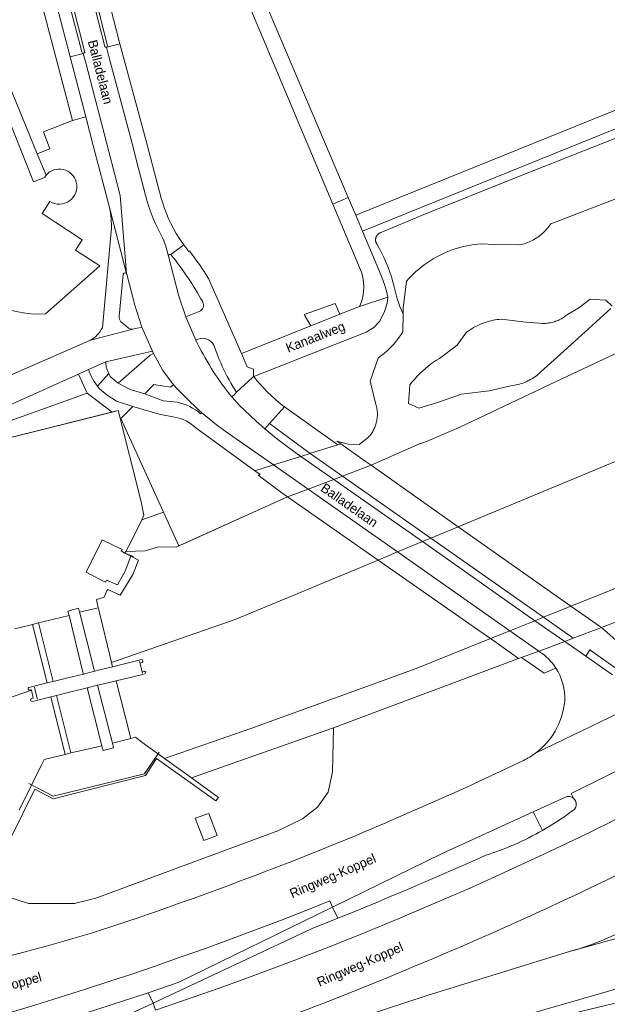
# Model space of a CAD drawing. Header units: metres. Extents: x 151448 to 154749, y 463108 to 465296.
# Tile 394 of 449: x 154482 to 154560, y 464088 to 464219. Entities that reach past the tile are written whole.
import ezdxf
from ezdxf.enums import TextEntityAlignment as Align

# ---------------------------------------------------------------- set-up
doc = ezdxf.new("R2010")
doc.units = ezdxf.units.M
for name, color, linetype, lineweight in [('B-PV-GK-BESCHOEIING-G', 253, 'Continuous', 9), ('B-PV-GR-BEPLANTING_CULTUUR_BOSPLANTSOEN-GV', 253, 'Continuous', 9), ('B-PV-GR-BOS_LOOF-GV', 253, 'Continuous', 9), ('B-PV-GW-TALUD_KRUIN-G', 253, 'Continuous', 9), ('B-PV-IE-TERREINAFSCHEIDING_KUNSTMATIG_HEKWERK-G', 253, 'Continuous', 9), ('B-PV-KW-KUNSTWERK_DEK-GV', 253, 'Continuous', 9), ('B-PV-KW-KUNSTWERK_STUW-GV', 253, 'Continuous', 9), ('B-PV-OG-BEBOUWING-GV', 1, 'Continuous', 9), ('B-PV-OG-TERREIN_BEGROEID-GV', 253, 'Continuous', 9), ('B-PV-OG-TERREIN_ERF-GV', 253, 'Continuous', 9), ('B-PV-OG-TERREIN_OEVER-GV', 253, 'Continuous', 9), ('B-PV-OG-TOPOGRAFIE-T18', 2, 'Continuous', 9), ('B-PV-OG-WATER-GV', 253, 'Continuous', 9), ('B-PV-OG-WATER_KANAAL-GV', 253, 'Continuous', 9), ('B-PV-VH-GESLOTENVERHARDING-GV', 253, 'Continuous', 9), ('B-PV-VH-GESLOTENVERHARDING_ASFALT-GV', 253, 'Continuous', 9), ('B-PV-VH-GESLOTENVERHARDING_BETON-GV', 253, 'Continuous', 9), ('B-PV-VH-OPENVERHARDING-GV', 253, 'Continuous', 9), ('B-PV-VH-OPENVERHARDING_BETONSTRAATSTEEN-GV', 253, 'Continuous', 9), ('B-PV-VH-OPENVERHARDING_TEGEL-GV', 253, 'Continuous', 9)]:
    doc.layers.add(name, color=color, linetype=linetype, lineweight=lineweight)
doc.styles.add('Drong', font='txt', dxfattribs={"height": 1.8})

msp = doc.modelspace()

# ---------------------------------------------------------------- linework, layer by layer
at = {"layer": 'B-PV-GK-BESCHOEIING-G', "flags": 128}
for points in [[(154746.161, 464220.799), (154699.38, 464202.247), (154674.271, 464192.084), (154657.765, 464185.324), (154637.255, 464176.189), (154620.495, 464168.434), (154606.038, 464162.015), (154599.532, 464159.215), (154587.056, 464153.591), (154555.539, 464140.99)], [(154503.07, 464148.847), (154517.887, 464155.516)], [(154544.873, 464136.675), (154535.189, 464132.773), (154532.168, 464131.675), (154513.01, 464124.702), (154501.529, 464120.729)]]:
    msp.add_lwpolyline(points, dxfattribs=at)
at = {"layer": 'B-PV-GR-BEPLANTING_CULTUUR_BOSPLANTSOEN-GV', "flags": 128}
for points in [[(154498.496, 464152.497), (154501.391, 464153.498), (154495.74, 464165.94), (154497.296, 464167.553), (154495.168, 464168.262), (154493.913, 464169.083), (154492.899, 464169.903), (154492.636, 464170.254), (154492.174, 464170.869), (154491.74, 464171.69), (154491.404, 464172.457), (154490.094, 464171.871), (154491.229, 464169.335), (154494.573, 464166.805), (154494.591, 464166.81), (154495.362, 464167.002), (154498.439, 464154.867), (154498.795, 464153.119)], [(154472.368, 464162.84), (154472.48, 464162.591), (154491.229, 464169.335), (154490.094, 464171.871), (154471.96, 464163.753)]]:
    msp.add_lwpolyline(points, close=True, dxfattribs=at)
at = {"layer": 'B-PV-GR-BOS_LOOF-GV', "flags": 128}
for points in [[(154502.851, 464166.141), (154500.816, 464166.545), (154497.296, 464167.553), (154495.74, 464165.94), (154501.391, 464153.498), (154503.415, 464149.002), (154517.887, 464155.516), (154517.12, 464156.051), (154513.955, 464158.4), (154514.227, 464158.501), (154513.518, 464159.018)], [(154513.518, 464159.018), (154505.708, 464164.705)]]:
    msp.add_lwpolyline(points, dxfattribs=at)
at = {"layer": 'B-PV-GR-BOS_LOOF-GV'}
msp.add_lwpolyline([(154505.708, 464164.705, 0.1497901), (154502.851, 464166.141)], format="xyb", dxfattribs=at)
at = {"layer": 'B-PV-GW-TALUD_KRUIN-G', "flags": 128}
for points in [[(154524.95, 464162.578), (154524.558, 464162.456), (154520.941, 464161.328), (154520.907, 464161.317), (154519.631, 464160.923), (154516.02, 464159.796), (154513.518, 464159.018)], [(154548.589, 464134.009), (154548.982, 464134.158), (154551.285, 464135.006), (154551.313, 464135.018), (154554.729, 464136.278), (154555.553, 464136.611), (154555.846, 464136.73), (154555.847, 464136.73), (154559.592, 464138.13)]]:
    msp.add_lwpolyline(points, dxfattribs=at)
at = {"layer": 'B-PV-IE-TERREINAFSCHEIDING_KUNSTMATIG_HEKWERK-G', "flags": 128}
for points in [[(154498.439, 464154.867), (154495.362, 464167.002), (154467.767, 464160.102), (154459.602, 464161.772)], [(154496.474, 464147.96), (154497.389, 464147.608)], [(154498.266, 464133.447), (154498.222, 464133.634)], [(154498.537, 464132.297), (154498.266, 464133.447)], [(154498.588, 464132.081), (154498.537, 464132.297)], [(154484.234, 464130.218), (154484.287, 464130.006)], [(154484.287, 464130.006), (154484.571, 464128.885)], [(154484.571, 464128.885), (154484.634, 464128.637)], [(154500.836, 464121.578), (154498.85, 464118.671), (154486.729, 464115.72), (154483.48, 464117.403)]]:
    msp.add_lwpolyline(points, dxfattribs=at)
at = {"layer": 'B-PV-KW-KUNSTWERK_DEK-GV', "flags": 128}
for points in [[(154528.977, 464159.736), (154528.177, 464160.301), (154524.95, 464162.578), (154524.558, 464162.456), (154520.941, 464161.328), (154520.907, 464161.317), (154519.631, 464160.923), (154516.02, 464159.796), (154513.518, 464159.018), (154514.227, 464158.501), (154513.955, 464158.4), (154517.12, 464156.051), (154517.887, 464155.516), (154529.913, 464147.12), (154543.888, 464137.363), (154544.873, 464136.675), (154545.29, 464136.384), (154548.589, 464134.009), (154548.982, 464134.158), (154551.285, 464135.006), (154551.313, 464135.018), (154554.729, 464136.278), (154555.553, 464136.611), (154555.846, 464136.73), (154555.847, 464136.73), (154559.592, 464138.13), (154559.337, 464138.31), (154555.539, 464140.99), (154540.564, 464151.558)], [(154492.227, 464132.322), (154492.133, 464132.693), (154490.268, 464140.071), (154490.236, 464140.193), (154490.1, 464140.704), (154488.685, 464140.325), (154488.853, 464139.76), (154490.692, 464132.193), (154490.752, 464131.947)], [(154491.237, 464130.145), (154493.199, 464122.429), (154493.251, 464122.224), (154493.368, 464121.793), (154494.752, 464122.131), (154494.601, 464122.774), (154492.637, 464130.471)]]:
    msp.add_lwpolyline(points, close=True, dxfattribs=at)
at = {"layer": 'B-PV-KW-KUNSTWERK_STUW-GV', "flags": 128}
for points in [[(154490.236, 464140.193), (154490.268, 464140.071), (154492.133, 464132.693), (154492.227, 464132.322), (154492.773, 464132.46), (154494.61, 464132.925), (154494.471, 464133.504), (154492.74, 464140.693), (154492.722, 464140.777)], [(154485.95, 464130.776), (154486.716, 464130.963), (154484.765, 464138.759), (154483.999, 464138.572)], [(154494.601, 464122.774), (154497.07, 464123.405), (154495.109, 464131.067), (154493.23, 464130.614), (154492.637, 464130.471)], [(154487.176, 464129.125), (154486.411, 464128.933), (154488.329, 464121.271), (154489.096, 464121.454)]]:
    msp.add_lwpolyline(points, close=True, dxfattribs=at)
at = {"layer": 'B-PV-OG-BEBOUWING-GV', "flags": 128}
for points in [[(154485.636, 464198.169), (154485.692, 464198.08), (154484.096, 464197.429), (154473.558, 464223.962), (154452.517, 464276.936), (154454.024, 464277.548), (154455.014, 464275.111), (154458.864, 464276.675), (154457.729, 464279.544), (154455.675, 464279.319), (154455.285, 464282.769), (154455.483, 464282.859)], [(154485.723, 464179.867), (154489.493, 464183.217), (154492.913, 464186.256), (154489.69, 464188.371), (154490.593, 464189.737), (154485.273, 464193.218), (154486.299, 464194.831)]]:
    msp.add_lwpolyline(points, dxfattribs=at)
at = {"layer": 'B-PV-OG-BEBOUWING-GV'}
for points in [[(154489.807, 464197.391, 0.6011145), (154485.778, 464198.345)], [(154485.778, 464198.345, 0.0248731), (154485.636, 464198.169)], [(154486.299, 464194.831, 0.6717006), (154489.807, 464197.391)], [(154472.42, 464186.57, 0.2620014), (154485.723, 464179.867)]]:
    msp.add_lwpolyline(points, format="xyb", dxfattribs=at)
at = {"layer": 'B-PV-OG-BEBOUWING-GV', "flags": 128}
msp.add_lwpolyline([(154496.275, 464148.062), (154495.753, 464148.346), (154495.89, 464148.523), (154493.244, 464149.828), (154492.437, 464148.184), (154491.921, 464147.138), (154491.111, 464145.493), (154492.727, 464144.69), (154493.707, 464144.202), (154493.809, 464144.438), (154495.263, 464143.807), (154496.305, 464145.635), (154497.069, 464147.631)], close=True, dxfattribs=at)
at = {"layer": 'B-PV-OG-TERREIN_BEGROEID-GV', "flags": 128}
for points in [[(154487.124, 464248.947), (154488.2, 464244.84), (154492.173, 464229.2), (154494.298, 464220.835), (154495.576, 464215.804), (154499.005, 464203.21), (154499.049, 464203.05), (154501.076, 464195.294)], [(154527.45, 464186.03), (154523.888, 464194.495), (154504.343, 464240.94)], [(154507.91, 464237.84), (154525.939, 464195.366), (154526.94, 464193.009), (154560.155, 464206.439), (154568.89, 464209.913), (154561.52, 464226.81)], [(154571.779, 464208.587), (154569.809, 464207.803), (154561.011, 464204.304), (154527.839, 464190.892), (154530.34, 464185), (154530.781, 464183.805), (154531.02, 464182.901), (154531.207, 464182.103), (154531.127, 464181.306), (154530.781, 464180.189), (154530.143, 464178.913), (154529.372, 464178.062), (154528.314, 464177.438), (154513.411, 464171.533)], [(154517.47, 464167.521), (154524.558, 464162.456), (154524.95, 464162.578), (154524.438, 464162.939), (154525.957, 464162.534), (154527.4, 464162.493), (154528.645, 464163.477), (154528.747, 464163.593), (154528.845, 464163.714), (154528.94, 464163.837), (154529.029, 464163.964), (154529.115, 464164.093), (154529.196, 464164.226), (154529.272, 464164.361), (154529.344, 464164.498), (154529.411, 464164.638), (154529.474, 464164.78), (154529.531, 464164.925), (154529.584, 464165.072), (154529.632, 464165.222), (154529.675, 464165.373), (154529.712, 464165.525), (154529.744, 464165.678), (154529.771, 464165.833), (154529.793, 464165.988), (154529.809, 464166.144), (154529.82, 464166.301), (154529.825, 464166.458), (154529.825, 464166.615), (154529.819, 464166.771), (154529.809, 464166.928), (154529.792, 464167.084), (154529.771, 464167.239), (154529.744, 464167.394), (154529.712, 464167.547), (154529.674, 464167.7), (154529.632, 464167.851), (154529.584, 464168), (154528.879, 464170.917), (154529.931, 464174.006), (154530.239, 464174.234), (154530.54, 464174.471), (154530.833, 464174.718), (154531.118, 464174.973), (154531.396, 464175.237), (154531.665, 464175.509), (154531.95, 464175.815), (154532.224, 464176.131), (154532.487, 464176.456), (154532.739, 464176.789), (154532.981, 464177.13), (154533.21, 464177.48), (154533.244, 464179.859), (154533.023, 464180.36), (154532.818, 464180.868), (154532.63, 464181.382), (154532.459, 464181.902), (154532.305, 464182.427), (154532.168, 464182.957), (154532.049, 464183.491), (154531.881, 464184.145), (154531.692, 464184.793), (154531.482, 464185.434), (154531.251, 464186.068), (154530.999, 464186.693), (154530.727, 464187.311), (154530.435, 464187.919), (154530.123, 464188.517), (154529.791, 464189.104), (154529.77, 464189.132), (154529.75, 464189.161), (154529.731, 464189.191), (154529.713, 464189.221), (154529.696, 464189.252), (154529.68, 464189.284), (154529.665, 464189.316), (154529.652, 464189.348), (154529.639, 464189.381), (154529.628, 464189.414), (154529.618, 464189.448), (154529.609, 464189.482), (154529.601, 464189.517), (154529.594, 464189.551), (154529.589, 464189.586), (154529.584, 464189.621), (154529.581, 464189.656), (154529.579, 464189.691), (154529.579, 464189.726), (154529.579, 464189.762), (154529.581, 464189.797), (154529.584, 464189.832), (154529.588, 464189.867), (154529.594, 464189.902), (154529.601, 464189.936), (154529.608, 464189.971), (154529.617, 464190.005), (154529.628, 464190.038), (154529.639, 464190.072), (154529.651, 464190.105), (154529.665, 464190.137), (154529.68, 464190.169), (154529.696, 464190.201), (154529.712, 464190.231), (154529.73, 464190.262), (154529.749, 464190.291), (154529.769, 464190.32), (154529.79, 464190.349), (154529.812, 464190.376), (154529.835, 464190.403), (154529.859, 464190.429), (154529.884, 464190.454), (154529.909, 464190.478), (154529.936, 464190.502), (154529.963, 464190.524), (154529.991, 464190.546), (154530.019, 464190.566), (154530.049, 464190.586), (154530.079, 464190.604), (154530.109, 464190.622), (154530.14, 464190.638), (154530.172, 464190.653), (154535.917, 464193.068), (154548.279, 464198.02), (154562.612, 464203.713)], [(154562.612, 464203.713), (154548.279, 464198.02), (154535.917, 464193.068), (154530.172, 464190.653), (154530.14, 464190.638), (154530.109, 464190.622), (154530.079, 464190.604), (154530.049, 464190.586), (154530.019, 464190.566), (154529.991, 464190.546), (154529.963, 464190.524), (154529.936, 464190.502), (154529.909, 464190.478), (154529.884, 464190.454), (154529.859, 464190.429), (154529.835, 464190.403), (154529.812, 464190.376), (154529.79, 464190.349), (154529.769, 464190.32), (154529.749, 464190.291), (154529.73, 464190.262), (154529.712, 464190.231), (154529.696, 464190.201), (154529.68, 464190.169), (154529.665, 464190.137), (154529.651, 464190.105), (154529.639, 464190.072), (154529.628, 464190.038), (154529.617, 464190.005), (154529.608, 464189.971), (154529.601, 464189.936), (154529.594, 464189.902), (154529.588, 464189.867), (154529.584, 464189.832), (154529.581, 464189.797), (154529.579, 464189.762), (154529.579, 464189.726), (154529.579, 464189.691), (154529.581, 464189.656), (154529.584, 464189.621), (154529.589, 464189.586), (154529.594, 464189.551), (154529.601, 464189.517), (154529.609, 464189.482), (154529.618, 464189.448), (154529.628, 464189.414), (154529.639, 464189.381), (154529.652, 464189.348), (154529.665, 464189.316), (154529.68, 464189.284), (154529.696, 464189.252), (154529.713, 464189.221), (154529.731, 464189.191), (154529.75, 464189.161), (154529.77, 464189.132), (154529.791, 464189.104), (154530.123, 464188.517), (154530.435, 464187.919), (154530.727, 464187.311), (154530.999, 464186.693), (154531.251, 464186.068), (154531.482, 464185.434), (154531.692, 464184.793), (154531.881, 464184.145), (154532.049, 464183.491), (154532.168, 464182.957), (154532.305, 464182.427), (154532.459, 464181.902), (154532.63, 464181.382), (154532.818, 464180.868), (154533.023, 464180.36), (154533.244, 464179.859), (154533.255, 464180.64), (154533.709, 464184.251), (154534.001, 464184.577), (154534.304, 464184.894), (154534.615, 464185.202), (154534.936, 464185.501), (154535.266, 464185.79), (154535.64, 464186.097), (154536.024, 464186.392), (154536.418, 464186.673), (154536.821, 464186.942), (154537.233, 464187.197), (154537.652, 464187.438), (154538.08, 464187.665), (154538.515, 464187.878), (154538.957, 464188.076), (154539.405, 464188.26), (154539.859, 464188.428), (154540.319, 464188.581), (154540.783, 464188.719), (154541.251, 464188.842), (154541.724, 464188.948), (154542.199, 464189.039), (154542.678, 464189.114), (154543.158, 464189.173), (154543.641, 464189.216), (154545.382, 464189.12), (154548.745, 464189.044), (154548.959, 464189.095), (154549.17, 464189.153), (154549.38, 464189.218), (154549.588, 464189.29), (154549.793, 464189.368), (154549.995, 464189.453), (154550.195, 464189.545), (154550.391, 464189.643), (154550.585, 464189.747), (154550.774, 464189.858), (154550.964, 464189.977), (154551.151, 464190.103), (154551.332, 464190.235), (154551.51, 464190.373), (154551.682, 464190.517), (154551.85, 464190.666), (154552.012, 464190.821), (154552.17, 464190.982), (154552.322, 464191.147), (154552.468, 464191.317), (154552.609, 464191.493), (154552.743, 464191.672), (154552.872, 464191.857), (154562.095, 464195.416)], [(154503.461, 464189.965), (154504.113, 464189.061), (154504.741, 464188.19), (154504.863, 464188.236)], [(154507.377, 464184.587), (154511.752, 464174.618), (154520.997, 464178.286), (154520.09, 464179.78), (154524.23, 464181.28), (154524.825, 464179.834), (154524.83, 464179.821), (154527.45, 464180.88)], [(154502.737, 464170.445), (154502.61, 464170.355), (154502.314, 464170.146), (154500.125, 464170.486), (154498.908, 464169.225)], [(154498.908, 464169.225), (154501.357, 464168.326), (154503.242, 464168.112)], [(154506.327, 464166.6), (154506.498, 464166.733)], [(154553.553, 464132.748), (154551.981, 464132.089), (154548.982, 464134.158), (154548.589, 464134.009), (154523.972, 464124.815), (154523.867, 464118.931), (154523.297, 464116.23), (154521.874, 464114.24), (154519.881, 464112.676), (154516.608, 464111.112), (154492.411, 464102.155), (154489.565, 464101.444), (154483.444, 464101.444), (154479.886, 464102.581), (154474.04, 464107.589), (154473.417, 464108.472)], [(154554.694, 464128.07), (154554.723, 464128.344)], [(154531.915, 464112.59), (154541.12, 464116.634), (154549.243, 464120.466)], [(154474.653, 464068.823), (154482.37, 464071.373), (154483.235, 464071.711), (154536.429, 464089.197), (154555.496, 464095.082), (154555.631, 464095.123), (154555.691, 464095.14)]]:
    msp.add_lwpolyline(points, dxfattribs=at)
for points in [[(154484.611, 464201.189), (154486.296, 464201.86), (154485.428, 464204.109), (154489.311, 464205.626), (154483.447, 464227.894), (154483.061, 464229.391), (154474.581, 464225.991), (154475.043, 464224.551), (154475.91, 464222.419)], [(154493.739, 464173.503), (154493.762, 464172.738), (154494.136, 464171.925), (154494.313, 464171.542), (154495.372, 464170.681), (154499.628, 464174.384), (154500.081, 464174.621), (154499.929, 464174.911)], [(154502.737, 464170.445), (154501.311, 464172.356), (154500.081, 464174.621), (154499.628, 464174.384), (154495.372, 464170.681), (154496.954, 464169.807), (154498.908, 464169.225), (154500.125, 464170.486), (154502.314, 464170.146), (154502.61, 464170.355)], [(154494.573, 464166.805), (154491.229, 464169.335), (154472.48, 464162.591), (154466.154, 464160.432), (154467.767, 464160.102)], [(154523.972, 464124.815), (154505.109, 464118.146), (154508.716, 464115.524), (154508.346, 464115.092), (154500.454, 464120.705), (154499.01, 464118.464), (154486.739, 464115.34), (154484.286, 464116.632), (154481.05, 464110.079), (154480.474, 464110.308), (154473.417, 464108.472), (154474.04, 464107.589), (154479.886, 464102.581), (154483.444, 464101.444), (154489.565, 464101.444), (154492.411, 464102.155), (154516.608, 464111.112), (154519.881, 464112.676), (154521.874, 464114.24), (154523.297, 464116.23), (154523.867, 464118.931)], [(154507.423, 464113.416), (154508.546, 464110.462), (154506.744, 464109.809), (154505.621, 464112.763)]]:
    msp.add_lwpolyline(points, close=True, dxfattribs=at)
at = {"layer": 'B-PV-OG-TERREIN_BEGROEID-GV'}
for points in [[(154501.076, 464195.294, 0.0710768), (154503.461, 464189.965)], [(154504.863, 464188.236, -0.0235361), (154507.377, 464184.587)], [(154527.45, 464180.88, 0.2260194), (154527.45, 464186.03)], [(154513.411, 464171.533, 0.0695079), (154517.47, 464167.521)], [(154506.498, 464166.733, -0.0239527), (154502.737, 464170.445)], [(154503.242, 464168.112, -0.1258769), (154506.327, 464166.6)], [(154554.723, 464128.344, 0.157563), (154553.553, 464132.748)], [(154550.843, 464121.431, 0.2059085), (154554.694, 464128.07)], [(154549.243, 464120.466, 0.0483671), (154550.843, 464121.431)], [(154516.114, 464106.129, 0.0105848), (154531.915, 464112.59)], [(154576.473, 464112.798, -0.0237544), (154536.064, 464093.634)], [(154496.672, 464099.067, 0.0092685), (154516.114, 464106.129)], [(154477.001, 464093.521, 0.0238995), (154496.672, 464099.067)], [(154555.691, 464095.14, 0.0621815), (154563.835, 464098.566)], [(154536.064, 464093.634, -0.0249348), (154496.763, 464079.072)]]:
    msp.add_lwpolyline(points, format="xyb", dxfattribs=at)
at = {"layer": 'B-PV-OG-TERREIN_ERF-GV', "flags": 128}
for points in [[(154481.986, 464138.079), (154483.999, 464138.572), (154484.765, 464138.759), (154486.639, 464139.218), (154488.853, 464139.76), (154488.685, 464140.325), (154490.1, 464140.704), (154490.236, 464140.193), (154492.722, 464140.777), (154492.485, 464141.882), (154493.52, 464142.19), (154493.881, 464143.03), (154493.977, 464143.198), (154495.618, 464142.475), (154497.314, 464145.22), (154498.05, 464147.128), (154497.069, 464147.631), (154496.305, 464145.635), (154495.263, 464143.807), (154493.809, 464144.438), (154493.707, 464144.202), (154492.727, 464144.69), (154491.111, 464145.493), (154491.921, 464147.138), (154492.437, 464148.184), (154493.244, 464149.828), (154495.89, 464148.523), (154495.753, 464148.346), (154496.275, 464148.062), (154496.386, 464148.262), (154497.058, 464149.509), (154498.496, 464152.497), (154498.795, 464153.119), (154498.439, 464154.867), (154495.362, 464167.002), (154494.591, 464166.81), (154494.573, 464166.805), (154467.767, 464160.102)], [(154481.05, 464110.079), (154484.286, 464116.632), (154486.739, 464115.34), (154499.01, 464118.464), (154500.454, 464120.705), (154508.346, 464115.092), (154508.716, 464115.524), (154505.109, 464118.146), (154504.339, 464118.706), (154501.529, 464120.729), (154498.5, 464122.909), (154497.672, 464123.559), (154497.07, 464123.405), (154494.601, 464122.774), (154494.752, 464122.131), (154493.368, 464121.793), (154493.251, 464122.224), (154493.199, 464122.429), (154490.915, 464121.886), (154489.096, 464121.454), (154488.329, 464121.271), (154485.527, 464120.605), (154485.163, 464119.898), (154482.195, 464113.84)]]:
    msp.add_lwpolyline(points, dxfattribs=at)
msp.add_lwpolyline([(154498.496, 464152.497), (154497.058, 464149.509), (154496.386, 464148.262), (154498.978, 464148.354), (154500.749, 464148.89), (154503.07, 464148.847), (154503.415, 464149.002), (154501.391, 464153.498)], close=True, dxfattribs=at)
at = {"layer": 'B-PV-OG-TERREIN_OEVER-GV', "flags": 128}
for points in [[(154562.095, 464195.416), (154552.872, 464191.857), (154552.743, 464191.672), (154552.609, 464191.493), (154552.468, 464191.317), (154552.322, 464191.147), (154552.17, 464190.982), (154552.012, 464190.821), (154551.85, 464190.666), (154551.682, 464190.517), (154551.51, 464190.373), (154551.332, 464190.235), (154551.151, 464190.103), (154550.964, 464189.977)], [(154550.964, 464189.977), (154550.774, 464189.858), (154550.585, 464189.747), (154550.391, 464189.643), (154550.195, 464189.545), (154549.995, 464189.453), (154549.793, 464189.368), (154549.588, 464189.29), (154549.38, 464189.218), (154549.17, 464189.153), (154548.959, 464189.095), (154548.745, 464189.044), (154545.382, 464189.12), (154543.641, 464189.216), (154543.158, 464189.173), (154542.678, 464189.114), (154542.199, 464189.039), (154541.724, 464188.948), (154541.251, 464188.842), (154540.783, 464188.719), (154540.319, 464188.581), (154539.859, 464188.428), (154539.405, 464188.26), (154538.957, 464188.076), (154538.515, 464187.878), (154538.08, 464187.665), (154537.652, 464187.438), (154537.233, 464187.197), (154536.821, 464186.942), (154536.418, 464186.673), (154536.024, 464186.392), (154535.64, 464186.097), (154535.266, 464185.79), (154534.936, 464185.501), (154534.615, 464185.202), (154534.304, 464184.894), (154534.001, 464184.577), (154533.709, 464184.251), (154533.255, 464180.64), (154533.244, 464179.859), (154533.21, 464177.48), (154532.981, 464177.13), (154532.739, 464176.789), (154532.487, 464176.456), (154532.224, 464176.131), (154531.95, 464175.815), (154531.665, 464175.509), (154531.396, 464175.237), (154531.118, 464174.973), (154530.833, 464174.718), (154530.54, 464174.471), (154530.239, 464174.234), (154529.931, 464174.006), (154528.879, 464170.917), (154529.584, 464168), (154529.632, 464167.851), (154529.674, 464167.7), (154529.712, 464167.547), (154529.744, 464167.394), (154529.771, 464167.239), (154529.792, 464167.084), (154529.809, 464166.928), (154529.819, 464166.771), (154529.825, 464166.615), (154529.825, 464166.458), (154529.82, 464166.301), (154529.809, 464166.144), (154529.793, 464165.988), (154529.771, 464165.833), (154529.744, 464165.678), (154529.712, 464165.525), (154529.675, 464165.373), (154529.632, 464165.222), (154529.584, 464165.072), (154529.531, 464164.925), (154529.474, 464164.78), (154529.411, 464164.638), (154529.344, 464164.498), (154529.272, 464164.361), (154529.196, 464164.226), (154529.115, 464164.093), (154529.029, 464163.964), (154528.94, 464163.837), (154528.845, 464163.714), (154528.747, 464163.593), (154528.645, 464163.477), (154527.4, 464162.493), (154525.957, 464162.534), (154524.438, 464162.939), (154524.95, 464162.578), (154528.177, 464160.301), (154528.977, 464159.736), (154535.435, 464162.586), (154536.34, 464162.878), (154540.676, 464164.78), (154554.335, 464171.223), (154564.928, 464176.184)], [(154560.846, 464180.594), (154555.956, 464176.177), (154551.557, 464172.163), (154551.382, 464172.002), (154551.202, 464171.847), (154551.016, 464171.698), (154550.826, 464171.556), (154550.63, 464171.421), (154550.43, 464171.292), (154550.226, 464171.171), (154550.018, 464171.057), (154549.805, 464170.95), (154549.592, 464170.852), (154549.376, 464170.761), (154549.157, 464170.678), (154548.935, 464170.602), (154548.71, 464170.534), (154548.484, 464170.474), (154548.255, 464170.422), (154548.025, 464170.378), (154547.794, 464170.342), (154547.561, 464170.313), (154544.68, 464169.645), (154540.994, 464169.207), (154537.824, 464168.107), (154535.328, 464167.335), (154533.965, 464167.97), (154534.154, 464170.44), (154534.461, 464170.829), (154534.782, 464171.206), (154535.116, 464171.572), (154535.463, 464171.926), (154535.821, 464172.268), (154536.172, 464172.58), (154536.533, 464172.881), (154536.904, 464173.17), (154537.285, 464173.447), (154537.674, 464173.71), (154538.072, 464173.961), (154540.446, 464175.723), (154541.686, 464177.434), (154541.91, 464177.599), (154542.14, 464177.756), (154542.374, 464177.906), (154542.613, 464178.048), (154542.857, 464178.182), (154543.105, 464178.309), (154543.356, 464178.427), (154543.611, 464178.538), (154543.87, 464178.64), (154544.131, 464178.734), (154544.395, 464178.819), (154544.662, 464178.895), (154544.93, 464178.964), (154545.201, 464179.023), (154545.474, 464179.074), (154545.748, 464179.116), (154546.023, 464179.149), (154546.299, 464179.174), (154549.158, 464178.841), (154551.806, 464178.609), (154551.98, 464178.61), (154552.154, 464178.617), (154552.328, 464178.63), (154552.501, 464178.65), (154552.674, 464178.675), (154552.845, 464178.706), (154553.016, 464178.744), (154553.185, 464178.787), (154553.352, 464178.836), (154553.517, 464178.891), (154553.681, 464178.952), (154553.842, 464179.019), (154554, 464179.091), (154554.148, 464179.164), (154554.292, 464179.242), (154554.434, 464179.324), (154554.573, 464179.412), (154554.71, 464179.504), (154554.843, 464179.6), (154554.973, 464179.701), (154555.099, 464179.806), (154556.577, 464180.695), (154558.099, 464181.824), (154559.431, 464181.76), (154560.165, 464181.705), (154561.042, 464180.889)]]:
    msp.add_lwpolyline(points, dxfattribs=at)
for points in [[(154559.592, 464138.13), (154561.479, 464138.859), (154569.67, 464143.409), (154583.161, 464148.717), (154581.748, 464151.469), (154555.539, 464140.99), (154559.337, 464138.31)], [(154501.529, 464120.729), (154504.339, 464118.706), (154505.109, 464118.146), (154523.972, 464124.815), (154548.589, 464134.009), (154545.29, 464136.384), (154544.873, 464136.675), (154535.189, 464132.773), (154532.168, 464131.675), (154513.01, 464124.702)]]:
    msp.add_lwpolyline(points, close=True, dxfattribs=at)
at = {"layer": 'B-PV-OG-WATER-GV', "flags": 128}
msp.add_lwpolyline([(154561.042, 464180.889), (154560.165, 464181.705), (154559.431, 464181.76), (154558.099, 464181.824), (154556.577, 464180.695), (154555.099, 464179.806), (154554.973, 464179.701), (154554.843, 464179.6), (154554.71, 464179.504), (154554.573, 464179.412), (154554.434, 464179.324), (154554.292, 464179.242), (154554.148, 464179.164), (154554, 464179.091), (154553.842, 464179.019), (154553.681, 464178.952), (154553.517, 464178.891), (154553.352, 464178.836), (154553.185, 464178.787), (154553.016, 464178.744), (154552.845, 464178.706), (154552.674, 464178.675), (154552.501, 464178.65), (154552.328, 464178.63), (154552.154, 464178.617), (154551.98, 464178.61), (154551.806, 464178.609), (154549.158, 464178.841), (154546.299, 464179.174), (154546.023, 464179.149), (154545.748, 464179.116), (154545.474, 464179.074), (154545.201, 464179.023), (154544.93, 464178.964), (154544.662, 464178.895), (154544.395, 464178.819), (154544.131, 464178.734), (154543.87, 464178.64), (154543.611, 464178.538), (154543.356, 464178.427), (154543.105, 464178.309), (154542.857, 464178.182), (154542.613, 464178.048), (154542.374, 464177.906), (154542.14, 464177.756), (154541.91, 464177.599), (154541.686, 464177.434), (154540.446, 464175.723), (154538.072, 464173.961), (154537.674, 464173.71), (154537.285, 464173.447), (154536.904, 464173.17), (154536.533, 464172.881), (154536.172, 464172.58), (154535.821, 464172.268), (154535.463, 464171.926), (154535.116, 464171.572), (154534.782, 464171.206), (154534.461, 464170.829), (154534.154, 464170.44), (154533.965, 464167.97), (154535.328, 464167.335), (154537.824, 464168.107), (154540.994, 464169.207), (154544.68, 464169.645), (154547.561, 464170.313), (154547.794, 464170.342), (154548.025, 464170.378), (154548.255, 464170.422), (154548.484, 464170.474), (154548.71, 464170.534), (154548.935, 464170.602), (154549.157, 464170.678), (154549.376, 464170.761), (154549.592, 464170.852), (154549.805, 464170.95), (154550.018, 464171.057), (154550.226, 464171.171), (154550.43, 464171.292), (154550.63, 464171.421), (154550.826, 464171.556), (154551.016, 464171.698), (154551.202, 464171.847), (154551.382, 464172.002), (154551.557, 464172.163), (154555.956, 464176.177), (154560.846, 464180.594)], dxfattribs=at)
for points in [[(154484.765, 464138.759), (154486.716, 464130.963), (154488.155, 464131.314), (154488.493, 464131.396), (154490.752, 464131.947), (154492.227, 464132.322), (154492.133, 464132.693), (154490.268, 464140.071), (154490.236, 464140.193), (154490.1, 464140.704), (154488.685, 464140.325), (154488.853, 464139.76), (154486.639, 464139.218)], [(154487.176, 464129.125), (154489.096, 464121.454), (154490.915, 464121.886), (154493.199, 464122.429), (154493.251, 464122.224), (154493.368, 464121.793), (154494.752, 464122.131), (154494.601, 464122.774), (154492.637, 464130.471), (154491.237, 464130.145), (154488.882, 464129.554)]]:
    msp.add_lwpolyline(points, close=True, dxfattribs=at)
at = {"layer": 'B-PV-OG-WATER_KANAAL-GV', "flags": 128}
for points in [[(154746.161, 464241.639), (154570.283, 464163.941), (154540.564, 464151.558), (154536.927, 464150.042), (154535.801, 464149.573), (154532.514, 464148.204), (154529.913, 464147.12), (154510.941, 464139.215), (154494.471, 464133.504), (154494.61, 464132.925), (154498.176, 464133.827), (154498.449, 464133.896)], [(154564.928, 464176.184), (154554.335, 464171.223), (154540.676, 464164.78), (154536.34, 464162.878)], [(154536.34, 464162.878), (154535.435, 464162.586), (154528.977, 464159.736), (154525.196, 464158.297), (154525.195, 464158.297), (154524.018, 464157.849), (154524.014, 464157.847), (154520.627, 464156.559), (154520.625, 464156.558), (154517.887, 464155.516), (154503.415, 464149.002), (154503.07, 464148.847), (154500.749, 464148.89), (154498.978, 464148.354), (154496.386, 464148.262), (154496.275, 464148.062), (154497.069, 464147.631), (154498.05, 464147.128), (154497.314, 464145.22), (154495.618, 464142.475), (154493.977, 464143.198), (154493.881, 464143.03), (154493.52, 464142.19), (154492.485, 464141.882), (154492.722, 464140.777), (154492.74, 464140.693), (154494.471, 464133.504), (154510.941, 464139.215), (154529.913, 464147.12), (154532.514, 464148.204), (154535.801, 464149.573), (154536.927, 464150.042), (154540.564, 464151.558), (154570.283, 464163.941)], [(154498.864, 464131.973), (154498.627, 464131.916), (154495.109, 464131.067), (154497.07, 464123.405), (154497.672, 464123.559), (154498.5, 464122.909), (154501.529, 464120.729), (154513.01, 464124.702), (154532.168, 464131.675), (154535.189, 464132.773), (154544.873, 464136.675), (154547.437, 464137.712), (154547.439, 464137.713), (154550.769, 464139.06), (154551.89, 464139.514), (154555.539, 464140.99), (154581.748, 464151.469)], [(154483.999, 464138.572), (154481.986, 464138.079), (154481.59, 464137.982)], [(154483.503, 464130.179), (154485.95, 464130.776), (154483.999, 464138.572)], [(154498.536, 464133.514), (154498.296, 464133.455), (154498.266, 464133.448)], [(154498.266, 464133.448), (154498.537, 464132.297), (154498.578, 464132.307), (154498.777, 464132.355)], [(154417.405, 464126.605), (154419.45, 464117.726), (154420.127, 464114.804), (154420.468, 464114.863), (154422.367, 464115.194), (154422.69, 464115.25), (154426.323, 464115.923), (154426.729, 464115.998), (154427.834, 464116.203), (154428.901, 464116.4), (154436.131, 464117.739), (154437.611, 464118.013), (154444.751, 464119.335), (154446.565, 464119.671), (154463.772, 464122.858), (154483.842, 464129.818), (154483.825, 464129.892), (154483.579, 464129.831)], [(154483.904, 464128.722), (154484.091, 464128.768), (154483.842, 464129.818), (154463.772, 464122.858)], [(154482.195, 464113.84), (154485.163, 464119.898), (154485.527, 464120.605), (154488.329, 464121.271), (154486.411, 464128.933)], [(154486.411, 464128.933), (154483.967, 464128.319)]]:
    msp.add_lwpolyline(points, dxfattribs=at)
at = {"layer": 'B-PV-OG-WATER_KANAAL-GV'}
for points in [[(154498.449, 464133.896, -0.9238602), (154498.536, 464133.514)], [(154498.777, 464132.355, -1.0811177), (154498.864, 464131.973)], [(154483.579, 464129.831, -0.7697993), (154483.503, 464130.179)], [(154483.967, 464128.319, -1.0201365), (154483.904, 464128.722)]]:
    msp.add_lwpolyline(points, format="xyb", dxfattribs=at)
at = {"layer": 'B-PV-VH-GESLOTENVERHARDING-GV', "flags": 128}
for points in [[(154498.449, 464133.896), (154498.176, 464133.827), (154494.61, 464132.925), (154492.773, 464132.46), (154492.227, 464132.322), (154490.752, 464131.947), (154488.493, 464131.396), (154488.155, 464131.314), (154486.716, 464130.963), (154485.95, 464130.776), (154483.503, 464130.179)], [(154498.777, 464132.355), (154498.578, 464132.307), (154498.537, 464132.297), (154498.266, 464133.448), (154498.296, 464133.455), (154498.536, 464133.514)], [(154486.411, 464128.933), (154487.176, 464129.125), (154488.882, 464129.554), (154491.237, 464130.145), (154492.637, 464130.471), (154493.23, 464130.614), (154495.109, 464131.067), (154498.627, 464131.916), (154498.864, 464131.973)], [(154483.579, 464129.831), (154483.825, 464129.892), (154483.842, 464129.818), (154484.091, 464128.768), (154483.904, 464128.722)], [(154483.967, 464128.319), (154486.411, 464128.933)]]:
    msp.add_lwpolyline(points, dxfattribs=at)
at = {"layer": 'B-PV-VH-GESLOTENVERHARDING-GV'}
for points in [[(154498.536, 464133.514, 0.9238602), (154498.449, 464133.896)], [(154498.864, 464131.973, 1.0811177), (154498.777, 464132.355)], [(154483.503, 464130.179, 0.7697993), (154483.579, 464129.831)], [(154483.904, 464128.722, 1.0201365), (154483.967, 464128.319)]]:
    msp.add_lwpolyline(points, format="xyb", dxfattribs=at)
at = {"layer": 'B-PV-VH-GESLOTENVERHARDING_ASFALT-GV', "flags": 128}
for points in [[(154504.343, 464240.94), (154523.888, 464194.495), (154525.939, 464195.366), (154507.91, 464237.84)], [(154568.89, 464209.913), (154560.155, 464206.439), (154526.94, 464193.009), (154527.839, 464190.892), (154561.011, 464204.304)], [(154564.456, 464127.996), (154550.843, 464121.431)], [(154549.243, 464120.466), (154541.12, 464116.634), (154531.915, 464112.59)], [(154555.903, 464115.432), (154555.594, 464116.058), (154565.314, 464120.902), (154565.611, 464120.468), (154565.659, 464120.684)], [(154572.863, 464118.475), (154560.748, 464112.234), (154560.715, 464112.217), (154560.71, 464112.215), (154556.745, 464110.271), (154551.958, 464107.987), (154547.15, 464105.756), (154542.314, 464103.578), (154537.456, 464101.453), (154532.572, 464099.382), (154527.665, 464097.365), (154523.563, 464095.725), (154518.621, 464093.805), (154515.309, 464092.556), (154511.994, 464091.333), (154508.669, 464090.133), (154505.336, 464088.956), (154500.318, 464087.24), (154500.016, 464088.191), (154493.011, 464084.91)], [(154470.752, 464084.027), (154474.087, 464084.898), (154477.496, 464085.871), (154480.892, 464086.871), (154484.283, 464087.898), (154487.665, 464088.947), (154491.043, 464090.022), (154494.412, 464091.12), (154496.932, 464091.96), (154500.287, 464093.102), (154503.629, 464094.271), (154506.967, 464095.462), (154510.292, 464096.676), (154513.612, 464097.916), (154516.923, 464099.178), (154520.225, 464100.462), (154523.514, 464101.773), (154523.862, 464100.945), (154538.444, 464108.067), (154550.548, 464113.616), (154554.827, 464115.578)]]:
    msp.add_lwpolyline(points, dxfattribs=at)
for points in [[(154493.894, 464215.377), (154495.576, 464215.804), (154494.298, 464220.835), (154492.173, 464229.2), (154490.448, 464228.762), (154490.566, 464228.728), (154490.675, 464228.604), (154493.962, 464215.551)], [(154490.735, 464214.544), (154490.639, 464214.582), (154490.534, 464214.726), (154487.128, 464227.777), (154487.161, 464227.928), (154487.254, 464227.978), (154485.507, 464227.525), (154488.988, 464214.091)], [(154527.45, 464180.88), (154524.83, 464179.821), (154524.821, 464179.83), (154520.997, 464178.286), (154511.752, 464174.618), (154512.528, 464172.848), (154513.348, 464172.535), (154513.341, 464171.622), (154513.381, 464171.571), (154513.411, 464171.533), (154528.314, 464177.438), (154529.372, 464178.062), (154530.143, 464178.913), (154530.781, 464180.189), (154531.127, 464181.306), (154531.207, 464182.103)], [(154540.564, 464151.558), (154528.977, 464159.736), (154528.177, 464160.301), (154524.95, 464162.578), (154524.558, 464162.456), (154520.941, 464161.328), (154520.907, 464161.317), (154525.195, 464158.297), (154536.927, 464150.042), (154551.89, 464139.514), (154555.846, 464136.73), (154555.847, 464136.73), (154559.592, 464138.13), (154559.337, 464138.31), (154555.539, 464140.99)], [(154550.769, 464139.06), (154535.801, 464149.573), (154524.018, 464157.849), (154519.631, 464160.923), (154516.02, 464159.796), (154520.627, 464156.559), (154532.514, 464148.204), (154547.439, 464137.713), (154551.285, 464135.006), (154551.313, 464135.018), (154554.729, 464136.278)], [(154547.439, 464137.713), (154532.514, 464148.204), (154520.627, 464156.559), (154516.02, 464159.796), (154513.518, 464159.018), (154514.227, 464158.501), (154513.955, 464158.4), (154517.12, 464156.051), (154517.887, 464155.516), (154529.913, 464147.12), (154543.888, 464137.363), (154544.873, 464136.675), (154545.29, 464136.384), (154548.589, 464134.009), (154548.982, 464134.158), (154551.285, 464135.006)]]:
    msp.add_lwpolyline(points, close=True, dxfattribs=at)
at = {"layer": 'B-PV-VH-GESLOTENVERHARDING_ASFALT-GV'}
for points in [[(154550.843, 464121.431, -0.0483671), (154549.243, 464120.466)], [(154554.827, 464115.578, -0.2862711), (154555.903, 464115.432)], [(154531.915, 464112.59, -0.0105848), (154516.114, 464106.129)], [(154536.064, 464093.634, 0.0237544), (154576.473, 464112.798)], [(154516.114, 464106.129, -0.0092685), (154496.672, 464099.067)], [(154496.672, 464099.067, -0.0238995), (154477.001, 464093.521)], [(154496.763, 464079.072, 0.0249348), (154536.064, 464093.634)]]:
    msp.add_lwpolyline(points, format="xyb", dxfattribs=at)
at = {"layer": 'B-PV-VH-GESLOTENVERHARDING_BETON-GV', "flags": 128}
for points in [[(154487.62, 464227.813), (154490.934, 464214.638), (154490.735, 464214.544), (154491.056, 464213.294), (154494.114, 464201.489), (154495.632, 464195.633), (154496.494, 464185.235), (154496.511, 464185.17), (154496.516, 464185.15), (154497.579, 464181.03), (154498.526, 464178.114), (154499.929, 464174.911), (154500.081, 464174.621), (154501.311, 464172.356), (154502.737, 464170.445)], [(154505.672, 464176.385), (154504.366, 464179.47), (154503.452, 464182.238), (154502.05, 464187.578), (154501.705, 464188.894), (154501.349, 464189.827), (154500.887, 464190.685), (154500.372, 464191.751), (154500.025, 464192.569), (154499.634, 464193.618), (154499.238, 464194.814), (154498.087, 464199.218), (154497.176, 464202.707), (154494.132, 464214.134), (154493.808, 464215.364), (154493.694, 464215.346), (154493.606, 464215.435), (154490.214, 464228.62)], [(154501.076, 464195.294), (154499.049, 464203.05), (154499.005, 464203.21), (154495.576, 464215.804), (154493.894, 464215.377), (154493.808, 464215.364), (154494.132, 464214.134), (154497.176, 464202.707), (154498.087, 464199.218), (154499.238, 464194.814), (154499.634, 464193.618), (154500.025, 464192.569), (154500.372, 464191.751), (154500.887, 464190.685), (154501.349, 464189.827), (154501.705, 464188.894), (154502.05, 464187.578)], [(154502.39, 464187.766), (154504.113, 464189.061), (154503.461, 464189.965)], [(154514.85, 464164.598), (154513.699, 464165.59), (154511.507, 464167.705), (154510.475, 464168.851), (154510.169, 464169.19)], [(154509.594, 464164.29), (154516.02, 464159.796), (154519.631, 464160.923), (154517.993, 464162.09), (154516.399, 464163.316), (154514.85, 464164.598)], [(154561.07, 464131.844), (154557.513, 464134.339), (154554.729, 464136.278), (154551.313, 464135.018), (154551.285, 464135.006), (154551.328, 464134.977)], [(154550.843, 464121.431), (154564.456, 464127.996)], [(154554.723, 464128.344), (154554.694, 464128.07)], [(154565.421, 464119.592), (154565.611, 464120.468), (154565.314, 464120.902), (154555.594, 464116.058), (154555.903, 464115.432)], [(154524.567, 464099.465), (154521.161, 464098.097), (154500.016, 464088.191), (154500.318, 464087.24), (154505.336, 464088.956), (154508.669, 464090.133), (154511.994, 464091.333), (154515.309, 464092.556), (154518.621, 464093.805), (154523.563, 464095.725), (154527.665, 464097.365), (154532.572, 464099.382), (154537.456, 464101.453), (154542.314, 464103.578), (154547.15, 464105.756), (154551.958, 464107.987), (154556.745, 464110.271), (154560.71, 464112.215)], [(154472.633, 464081.293), (154477.287, 464082.693), (154491.017, 464086.826), (154499.351, 464089.564), (154503.361, 464090.931), (154523.862, 464100.945), (154523.514, 464101.773), (154520.225, 464100.462), (154516.923, 464099.178), (154513.612, 464097.916), (154510.292, 464096.676), (154506.967, 464095.462), (154503.629, 464094.271), (154500.287, 464093.102), (154496.932, 464091.96), (154494.412, 464091.12), (154491.043, 464090.022), (154487.665, 464088.947), (154484.283, 464087.898), (154480.892, 464086.871), (154477.496, 464085.871), (154474.087, 464084.898), (154470.752, 464084.027)]]:
    msp.add_lwpolyline(points, dxfattribs=at)
for points in [[(154496.494, 464185.235), (154495.632, 464195.633), (154494.114, 464201.489), (154491.056, 464213.294), (154490.735, 464214.544), (154488.988, 464214.091), (154491.064, 464206.08), (154492.051, 464202.268), (154494.196, 464194.043)], [(154536.927, 464150.042), (154525.195, 464158.297), (154520.907, 464161.317), (154519.631, 464160.923), (154524.018, 464157.849), (154535.801, 464149.573), (154550.769, 464139.06), (154554.729, 464136.278), (154555.553, 464136.611), (154555.846, 464136.73), (154551.89, 464139.514)]]:
    msp.add_lwpolyline(points, close=True, dxfattribs=at)
at = {"layer": 'B-PV-VH-GESLOTENVERHARDING_BETON-GV'}
for points in [[(154503.461, 464189.965, -0.0710768), (154501.076, 464195.294)], [(154502.05, 464187.578, -0.5714979), (154502.39, 464187.766)], [(154510.169, 464169.19, -0.052358), (154505.672, 464176.385)], [(154502.737, 464170.445, 0.0239527), (154506.498, 464166.733)], [(154506.498, 464166.733, 0.0340948), (154509.594, 464164.29)], [(154551.328, 464134.977, -0.1068706), (154553.553, 464132.748)], [(154553.553, 464132.748, -0.157563), (154554.723, 464128.344)], [(154554.694, 464128.07, -0.2059085), (154550.843, 464121.431)], [(154555.903, 464115.432, -0.5587722), (154555.655, 464113.71)], [(154555.655, 464113.71, -0.0349833), (154551.77, 464111.162)], [(154551.77, 464111.162, -0.0557271), (154544.222, 464107.845)], [(154544.222, 464107.845, -0.0096666), (154524.567, 464099.465)]]:
    msp.add_lwpolyline(points, format="xyb", dxfattribs=at)
at = {"layer": 'B-PV-VH-OPENVERHARDING-GV', "flags": 128}
for points in [[(154513.518, 464159.018), (154514.227, 464158.501), (154513.955, 464158.4), (154517.12, 464156.051), (154517.887, 464155.516), (154520.625, 464156.558), (154520.627, 464156.559), (154524.014, 464157.847), (154524.018, 464157.849), (154525.195, 464158.297), (154525.196, 464158.297), (154528.977, 464159.736), (154528.177, 464160.301), (154524.95, 464162.578), (154524.558, 464162.456), (154520.941, 464161.328), (154520.907, 464161.317), (154519.631, 464160.923), (154516.02, 464159.796)], [(154550.769, 464139.06), (154547.439, 464137.713), (154547.437, 464137.712), (154544.873, 464136.675), (154545.29, 464136.384), (154548.589, 464134.009), (154548.982, 464134.158), (154551.285, 464135.006), (154551.313, 464135.018), (154554.729, 464136.278), (154555.553, 464136.611), (154555.846, 464136.73), (154555.847, 464136.73), (154559.592, 464138.13), (154559.337, 464138.31), (154555.539, 464140.99), (154551.89, 464139.514)]]:
    msp.add_lwpolyline(points, close=True, dxfattribs=at)
at = {"layer": 'B-PV-VH-OPENVERHARDING_BETONSTRAATSTEEN-GV', "flags": 128}
for points in [[(154493.808, 464215.364), (154493.894, 464215.377), (154493.962, 464215.551), (154490.675, 464228.604), (154490.566, 464228.728), (154490.448, 464228.762), (154490.302, 464228.732), (154490.214, 464228.62), (154493.606, 464215.435), (154493.694, 464215.346)], [(154490.735, 464214.544), (154490.934, 464214.638), (154487.62, 464227.813), (154487.463, 464227.995), (154487.348, 464228.029), (154487.254, 464227.978), (154487.161, 464227.928), (154487.128, 464227.777), (154490.534, 464214.726), (154490.639, 464214.582)], [(154524.83, 464179.821), (154524.825, 464179.834), (154524.23, 464181.28), (154520.09, 464179.78), (154520.997, 464178.286), (154524.821, 464179.83)], [(154494.136, 464171.925), (154493.762, 464172.738), (154493.739, 464173.503), (154491.404, 464172.457), (154491.74, 464171.69), (154492.174, 464170.869), (154492.636, 464170.254)], [(154520.907, 464161.317), (154520.906, 464161.318), (154515.461, 464165.297), (154515.151, 464164.942), (154514.85, 464164.598), (154516.399, 464163.316), (154517.993, 464162.09), (154519.631, 464160.923)], [(154524.567, 464099.465), (154523.862, 464100.945), (154503.361, 464090.931), (154499.351, 464089.564), (154500.016, 464088.191), (154521.161, 464098.097)], [(154522.901, 464078.907), (154562.541, 464088.444), (154562.111, 464090.231)]]:
    msp.add_lwpolyline(points, close=True, dxfattribs=at)
for points in [[(154527.45, 464180.88), (154531.207, 464182.103), (154531.02, 464182.901), (154530.781, 464183.805), (154530.34, 464185), (154527.839, 464190.892), (154526.94, 464193.009), (154525.939, 464195.366), (154523.888, 464194.495), (154527.45, 464186.03)], [(154502.05, 464187.578), (154503.452, 464182.238), (154504.366, 464179.47), (154506.144, 464180.194)], [(154496.021, 464185.145), (154495.485, 464179.541)], [(154497.318, 464177.829), (154497.325, 464177.83), (154498.526, 464178.114), (154497.579, 464181.03), (154496.516, 464185.15), (154496.511, 464185.17)], [(154495.732, 464178.833), (154496.613, 464178.094)], [(154508.809, 464173.819), (154508.085, 464175.706)], [(154513.411, 464171.533), (154513.381, 464171.571), (154513.234, 464171.436), (154511.104, 464169.485), (154510.849, 464169.167), (154510.475, 464168.851), (154511.507, 464167.705), (154513.699, 464165.59), (154514.85, 464164.598), (154515.151, 464164.942), (154515.461, 464165.297), (154517.47, 464167.521)], [(154510.475, 464168.851), (154510.849, 464169.167), (154511.104, 464169.485), (154510.612, 464170.237)], [(154510.169, 464169.19), (154510.475, 464168.851)], [(154561.907, 464131.214), (154562.932, 464131.658), (154562.322, 464132.151), (154558.052, 464135.186), (154557.513, 464134.339)], [(154557.513, 464134.339), (154561.07, 464131.844)], [(154554.827, 464115.578), (154550.548, 464113.616), (154551.77, 464111.162)], [(154551.77, 464111.162), (154550.548, 464113.616), (154538.444, 464108.067), (154523.862, 464100.945)], [(154577.78, 464101.34), (154574.066, 464100.29), (154555.691, 464095.14), (154555.631, 464095.123), (154555.496, 464095.082), (154536.429, 464089.197), (154483.235, 464071.711), (154482.37, 464071.373)], [(154486.844, 464067.081), (154522.868, 464078.899), (154522.901, 464078.907), (154562.111, 464090.231), (154562.021, 464090.605), (154561.971, 464090.974), (154562.207, 464091.25), (154562.822, 464091.478), (154575.029, 464094.863), (154579.237, 464095.986), (154577.78, 464101.34)], [(154523.862, 464100.945), (154524.567, 464099.465)], [(154499.351, 464089.564), (154491.017, 464086.826), (154477.287, 464082.693), (154477.859, 464080.704)], [(154493.011, 464084.91), (154500.016, 464088.191), (154499.351, 464089.564)]]:
    msp.add_lwpolyline(points, dxfattribs=at)
at = {"layer": 'B-PV-VH-OPENVERHARDING_BETONSTRAATSTEEN-GV'}
for points in [[(154502.39, 464187.766, 0.5714979), (154502.05, 464187.578)], [(154506.612, 464181.468, 0.039725), (154502.39, 464187.766)], [(154527.45, 464186.03, -0.2260194), (154527.45, 464180.88)], [(154496.511, 464185.17, 0.7816808), (154496.021, 464185.145)], [(154506.144, 464180.194, 0.4475653), (154506.612, 464181.468)], [(154495.485, 464179.541, 0.2129785), (154495.732, 464178.833)], [(154496.613, 464178.094, 0.2394712), (154497.318, 464177.829)], [(154508.085, 464175.706, 0.434709), (154505.672, 464176.385)], [(154505.672, 464176.385, 0.052358), (154510.169, 464169.19)], [(154510.612, 464170.237, -0.0421546), (154508.809, 464173.819)], [(154517.47, 464167.521, -0.0695079), (154513.411, 464171.533)], [(154555.903, 464115.432, 0.2862711), (154554.827, 464115.578)], [(154555.655, 464113.71, 0.5587722), (154555.903, 464115.432)], [(154551.77, 464111.162, 0.0349833), (154555.655, 464113.71)], [(154544.222, 464107.845, 0.0557271), (154551.77, 464111.162)], [(154524.567, 464099.465, 0.0096666), (154544.222, 464107.845)]]:
    msp.add_lwpolyline(points, format="xyb", dxfattribs=at)
at = {"layer": 'B-PV-VH-OPENVERHARDING_TEGEL-GV', "flags": 128}
for points in [[(154467.8, 464287.276), (154470.329, 464277.746), (154468.281, 464277.221), (154469.778, 464271.425), (154471.838, 464271.957), (154482.52, 464231.486), (154483.061, 464229.391), (154483.447, 464227.894), (154489.311, 464205.626), (154491.064, 464206.08), (154488.988, 464214.091), (154485.507, 464227.525), (154483.891, 464234.025), (154483.482, 464235.216), (154480.44, 464246.184), (154479.866, 464248.965), (154479.128, 464251.868), (154478.711, 464253.507), (154476.226, 464263.29), (154469.435, 464288.484)], [(154485.778, 464198.345), (154484.611, 464201.189), (154475.91, 464222.419), (154475.043, 464224.551), (154474.581, 464225.991), (154473.801, 464227.876), (154455.585, 464274.124), (154462.351, 464276.833), (154458.411, 464286.789), (154454.707, 464285.349)], [(154473.558, 464223.962), (154484.096, 464197.429), (154485.692, 464198.08), (154485.636, 464198.169)], [(154494.196, 464194.043), (154492.051, 464202.268), (154491.064, 464206.08), (154489.311, 464205.626), (154485.428, 464204.109), (154486.296, 464201.86), (154484.611, 464201.189), (154485.778, 464198.345)], [(154486.299, 464194.831), (154485.273, 464193.218), (154490.593, 464189.737), (154489.69, 464188.371), (154492.913, 464186.256), (154489.493, 464183.217), (154485.723, 464179.867)], [(154496.511, 464185.17), (154496.494, 464185.235), (154494.196, 464194.043)], [(154494.379, 464190.345), (154493.266, 464178.042)], [(154493.266, 464178.042), (154494.379, 464190.345)], [(154504.863, 464188.236), (154504.741, 464188.19), (154504.113, 464189.061), (154502.39, 464187.766)], [(154424.287, 464186.027), (154448.502, 464170.72), (154459.324, 464163.924), (154461.022, 464163.15), (154462.461, 464162.575), (154463.597, 464162.197), (154464.831, 464161.922), (154465.878, 464161.949), (154466.989, 464162.114), (154468.681, 464162.496), (154470.623, 464163.155), (154471.96, 464163.753), (154490.094, 464171.871), (154491.404, 464172.457), (154493.739, 464173.503), (154499.929, 464174.911), (154498.526, 464178.114), (154497.325, 464177.83), (154497.318, 464177.829), (154491.679, 464176.366), (154491.674, 464176.365), (154481.08, 464171.704), (154468.309, 464166.088)], [(154495.485, 464179.541), (154496.021, 464185.145)], [(154510.612, 464170.237), (154511.104, 464169.485), (154513.234, 464171.436), (154513.381, 464171.571), (154513.341, 464171.622), (154513.348, 464172.535), (154512.528, 464172.848), (154511.752, 464174.618), (154507.377, 464184.587)], [(154506.144, 464180.194), (154504.366, 464179.47), (154505.672, 464176.385)], [(154491.679, 464176.366), (154497.318, 464177.829)], [(154496.613, 464178.094), (154495.732, 464178.833)], [(154481.08, 464171.704), (154491.674, 464176.365), (154491.679, 464176.366)], [(154508.085, 464175.706), (154508.809, 464173.819)], [(154503.242, 464168.112), (154501.357, 464168.326), (154498.908, 464169.225), (154496.954, 464169.807), (154495.372, 464170.681), (154494.313, 464171.542), (154494.136, 464171.925), (154492.636, 464170.254), (154492.899, 464169.903), (154493.913, 464169.083), (154495.168, 464168.262), (154497.296, 464167.553), (154500.816, 464166.545), (154502.851, 464166.141)], [(154506.498, 464166.733), (154506.327, 464166.6)], [(154505.708, 464164.705), (154513.518, 464159.018), (154516.02, 464159.796), (154509.594, 464164.29)], [(154573.612, 464133.864), (154572.469, 464135.683), (154571.42, 464137.353), (154570.198, 464139.508), (154569.38, 464140.361), (154568.323, 464140.684), (154563.336, 464138.258), (154561.479, 464138.859), (154559.592, 464138.13), (154561.921, 464136.128), (154562.001, 464136.524), (154562.165, 464136.737), (154562.375, 464136.735), (154565.789, 464136.7), (154566.386, 464136.583), (154566.871, 464136.371), (154567.652, 464135.134), (154568.356, 464134.023), (154569.99, 464131.436)], [(154568.435, 464130.421), (154566.808, 464131.928), (154565.712, 464132.87), (154562.116, 464135.96), (154561.921, 464136.128), (154559.592, 464138.13), (154555.847, 464136.73), (154555.846, 464136.73), (154555.553, 464136.611), (154554.729, 464136.278), (154557.513, 464134.339), (154558.052, 464135.186), (154562.322, 464132.151), (154562.932, 464131.658), (154563.926, 464130.858), (154565.846, 464128.726)], [(154551.328, 464134.977), (154551.285, 464135.006), (154548.982, 464134.158), (154551.981, 464132.089), (154553.553, 464132.748)], [(154555.691, 464095.14), (154574.066, 464100.29), (154573.525, 464100.332), (154573.198, 464100.578), (154572.946, 464100.948), (154572.958, 464101.381), (154573.098, 464101.762), (154573.322, 464102.045), (154578.799, 464105.629), (154579.297, 464105.726), (154579.641, 464105.676), (154580.038, 464105.45), (154580.268, 464105.155), (154580.952, 464102.519), (154580.872, 464102.341), (154580.686, 464102.161), (154585.104, 464103.224)]]:
    msp.add_lwpolyline(points, dxfattribs=at)
at = {"layer": 'B-PV-VH-OPENVERHARDING_TEGEL-GV'}
for points in [[(154485.778, 464198.345, -0.6011145), (154489.807, 464197.391)], [(154485.636, 464198.169, -0.0248731), (154485.778, 464198.345)], [(154489.807, 464197.391, -0.6717006), (154486.299, 464194.831)], [(154494.196, 464194.043, -0.0922003), (154494.379, 464190.345)], [(154494.379, 464190.345, 0.0922003), (154494.196, 464194.043)], [(154507.377, 464184.587, 0.0235361), (154504.863, 464188.236)], [(154502.39, 464187.766, -0.039725), (154506.612, 464181.468)], [(154485.723, 464179.867, -0.2620014), (154472.42, 464186.57)], [(154496.021, 464185.145, -0.7816808), (154496.511, 464185.17)], [(154506.612, 464181.468, -0.4475653), (154506.144, 464180.194)], [(154495.732, 464178.833, -0.2129785), (154495.485, 464179.541)], [(154493.266, 464178.042, -0.1418804), (154491.679, 464176.366)], [(154491.679, 464176.366, 0.1418804), (154493.266, 464178.042)], [(154497.318, 464177.829, -0.2394712), (154496.613, 464178.094)], [(154505.672, 464176.385, -0.434709), (154508.085, 464175.706)], [(154508.809, 464173.819, 0.0421546), (154510.612, 464170.237)], [(154506.327, 464166.6, 0.1258769), (154503.242, 464168.112)], [(154502.851, 464166.141, -0.1497901), (154505.708, 464164.705)], [(154509.594, 464164.29, -0.0340948), (154506.498, 464166.733)], [(154553.553, 464132.748, 0.1068706), (154551.328, 464134.977)], [(154563.835, 464098.566, -0.0621815), (154555.691, 464095.14)]]:
    msp.add_lwpolyline(points, format="xyb", dxfattribs=at)
at = {"layer": 'B-PV-VH-OPENVERHARDING_TEGEL-GV', "flags": 128}
for points in [[(154520.906, 464161.318), (154520.907, 464161.317), (154520.941, 464161.328), (154524.558, 464162.456), (154517.47, 464167.521), (154515.461, 464165.297)], [(154507.423, 464113.416), (154505.621, 464112.763), (154506.744, 464109.809), (154508.546, 464110.462)]]:
    msp.add_lwpolyline(points, close=True, dxfattribs=at)

# ---------------------------------------------------------------- texts
at = {"layer": 'B-PV-OG-TOPOGRAFIE-T18', "style": 'Drong'}
for s, rotation, p in [('Balladelaan', 284.4, (154493.038, 464212.074)), ('Kanaalweg', 21.6, (154521.639, 464176.667)), ('Balladelaan', 325.1, (154526.119, 464154.453)), ('Ringweg-Koppel', 23.4, (154523.945, 464104.973)), ('Ringweg-Koppel', 23.4, (154527.569, 464093.191)), ('Ringweg-Koppel', 15.6, (154479.266, 464089.913))]:
    msp.add_text(s, height=1.25, rotation=rotation, dxfattribs=at).set_placement(p, align=Align.MIDDLE)

doc.saveas('drawing.dxf')
